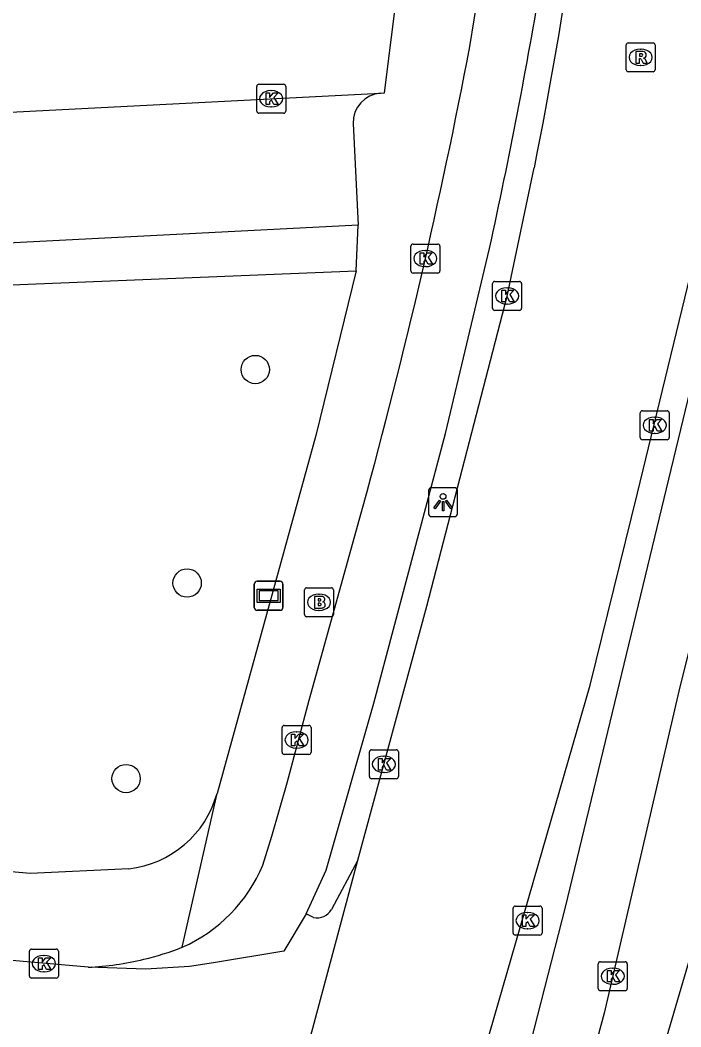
# Model space of a CAD drawing. Extents: x 160026 to 161302, y 384757 to 385701.
# Drawn here: x 160817.1 to 160839.9, y 385196.66 to 385231.37 of the extents above; entities that cross this region are included whole.
import ezdxf

# ---------------------------------------------------------------- set-up
doc = ezdxf.new("R2010")
doc.units = 0
for name, color, linetype in [('IMGEO_Boom', 7, 'Continuous'), ('IMGEO_Brandkraan', 7, 'Continuous'), ('IMGEO_Fietspad_open', 7, 'Continuous'), ('IMGEO_Kolk', 7, 'Continuous'), ('IMGEO_Lichtpunt', 7, 'Continuous'), ('IMGEO_Rijbaan_lokaal_gesloten', 7, 'Continuous'), ('IMGEO_Rijbaan_lokaal_open', 7, 'Continuous'), ('IMGEO_Rioolput', 7, 'Continuous'), ('IMGEO_Verklikker', 7, 'Continuous'), ('IMGEO_Voetpad_open', 7, 'Continuous')]:
    doc.layers.add(name, color=color, linetype=linetype)

msp = doc.modelspace()

# ---------------------------------------------------------------- linework, layer by layer
at = {"layer": 'IMGEO_Boom'}
for centre in [(160825.216, 385219.324), (160822.865, 385211.961), (160820.76, 385205.218)]:
    msp.add_circle(centre, 0.489, dxfattribs=at)
at = {"layer": 'IMGEO_Brandkraan'}
for p, q in [((160826.914, 385210.873), (160826.914, 385211.725)), ((160826.989, 385211.799), (160827.841, 385211.799)), ((160827.402, 385211.579), (160827.427, 385211.579)), ((160827.915, 385211.725), (160827.915, 385210.873)), ((160827.425, 385211.019), (160827.4, 385211.019)), ((160827.841, 385210.799), (160826.989, 385210.799))]:
    msp.add_line(p, q, dxfattribs=at)
for points in [[(160826.914, 385210.873), (160826.914, 385211.725)], [(160826.989, 385211.799), (160827.841, 385211.799)], [(160827.915, 385211.725), (160827.915, 385210.873)], [(160827.262, 385211.499), (160827.262, 385211.099), (160827.475, 385211.099)], [(160827.493, 385211.499), (160827.262, 385211.499)], [(160827.441, 385211.418), (160827.387, 385211.418), (160827.387, 385211.342)], [(160827.387, 385211.342), (160827.44, 385211.342)], [(160827.449, 385211.266), (160827.387, 385211.266), (160827.387, 385211.185)], [(160827.387, 385211.185), (160827.449, 385211.185)], [(160827.841, 385210.799), (160826.989, 385210.799)]]:
    msp.add_lwpolyline(points, dxfattribs=at)
for centre, radius, start, end in [((160826.991, 385211.723), 0.0765, 91.552, 178.448), ((160826.991, 385211.723), 0.0765, 91.552, 178.448), ((160827.839, 385211.723), 0.0765, 1.552, 88.448), ((160827.839, 385211.723), 0.0765, 1.552, 88.448), ((160827.442, 385211.38), 0.0379, 267.8285, 90.9355), ((160827.45, 385211.225), 0.0404, 269.8759, 90.5077), ((160827.497, 385211.354), 0.145, 59.4692, 91.5367), ((160827.522, 385211.401), 0.0922, 285.5137, 58.1501), ((160827.527, 385211.209), 0.105, 301.3115, 78.989), ((160826.991, 385210.875), 0.0765, 181.552, 268.448), ((160826.991, 385210.875), 0.0765, 181.552, 268.448), ((160827.481, 385211.35), 0.251, 268.6676, 293.5347), ((160827.839, 385210.875), 0.0765, 271.552, 358.448), ((160827.839, 385210.875), 0.0765, 271.552, 358.448)]:
    msp.add_arc(centre, radius, start, end, dxfattribs=at)
for centre, major_axis, ratio, start_param, end_param in [((160827.401, 385211.299), (-0.387, 0.002), 0.722429, 4.712389, 7.853982), ((160827.426, 385211.299), (-0.39, 0.002), 0.717154, 1.570796, 4.712389)]:
    msp.add_ellipse(centre, major_axis=major_axis, ratio=ratio, start_param=start_param, end_param=end_param, dxfattribs=at)
at = {"layer": 'IMGEO_Fietspad_open'}
for points in [[(160859.149, 385304.375), (160858.629, 385301.571), (160856.221, 385289.034), (160853.846, 385277.381), (160851.941, 385267.247), (160849.501, 385253.411), (160848.894, 385250), (160847.207, 385240.526), (160843.344, 385222.33), (160839.826, 385208.232), (160837.259, 385197.132), (160824.493, 385149.9)], [(160832.623, 385230.466), (160833.216, 385234.15), (160833.694, 385238.134), (160833.8, 385239.241), (160834.654, 385249.266), (160834.665, 385250), (160834.836, 385259.179)], [(160841.826, 385225.299), (160835.911, 385200.787), (160834.354, 385194.729)], [(160826.976, 385200.55), (160827.66, 385202.056), (160829.31, 385207.82), (160831.785, 385217.124), (160833.3, 385223.503)], [(160825.481, 385202.235), (160825.791, 385203.235), (160826.319, 385205.074), (160827.076, 385207.921), (160828.942, 385214.624)]]:
    msp.add_lwpolyline(points, dxfattribs=at)
for centre, radius, start, end in [((160646.553, 385264.44), 191.181, 347.63572, 350.49759), ((160629.079, 385269.412), 207.236, 344.67016, 349.16792), ((160820.497, 385204.347), 5.413, 294.0037, 337.0371), ((160818.899, 385209.218), 10.526, 283.5733, 291.1642), ((160818.938, 385209.116), 10.417, 272.8301, 283.497)]:
    msp.add_arc(centre, radius, start, end, dxfattribs=at)
at = {"layer": 'IMGEO_Kolk'}
for p, q in [((160825.266, 385228.236), (160825.266, 385229.088)), ((160825.341, 385229.162), (160826.193, 385229.162)), ((160825.754, 385228.942), (160825.779, 385228.942)), ((160826.267, 385229.088), (160826.267, 385228.236)), ((160825.777, 385228.382), (160825.752, 385228.382)), ((160826.193, 385228.162), (160825.341, 385228.162)), ((160830.584, 385222.727), (160830.584, 385223.579)), ((160830.659, 385223.653), (160831.511, 385223.653)), ((160831.072, 385223.433), (160831.097, 385223.433)), ((160831.585, 385223.579), (160831.585, 385222.727)), ((160831.511, 385222.653), (160830.659, 385222.653)), ((160831.095, 385222.873), (160831.07, 385222.873)), ((160833.479, 385222.363), (160834.331, 385222.363)), ((160833.404, 385221.437), (160833.404, 385222.289)), ((160833.892, 385222.143), (160833.917, 385222.143)), ((160834.405, 385222.289), (160834.405, 385221.437)), ((160834.331, 385221.363), (160833.479, 385221.363)), ((160833.915, 385221.583), (160833.89, 385221.583)), ((160838.498, 385216.976), (160838.498, 385217.828)), ((160838.573, 385217.902), (160839.425, 385217.902)), ((160839.499, 385217.828), (160839.499, 385216.976)), ((160838.986, 385217.682), (160839.011, 385217.682)), ((160839.009, 385217.122), (160838.984, 385217.122)), ((160839.425, 385216.902), (160838.573, 385216.902)), ((160826.217, 385207.05), (160827.069, 385207.05)), ((160826.142, 385206.124), (160826.142, 385206.976)), ((160826.63, 385206.83), (160826.655, 385206.83)), ((160827.143, 385206.976), (160827.143, 385206.124)), ((160827.069, 385206.05), (160826.217, 385206.05)), ((160826.653, 385206.27), (160826.628, 385206.27)), ((160829.152, 385205.284), (160829.152, 385206.136)), ((160829.227, 385206.21), (160830.079, 385206.21)), ((160829.64, 385205.99), (160829.665, 385205.99)), ((160830.153, 385206.136), (160830.153, 385205.284)), ((160829.663, 385205.43), (160829.638, 385205.43)), ((160830.079, 385205.21), (160829.227, 385205.21)), ((160834.186, 385200.818), (160835.038, 385200.818)), ((160834.111, 385199.892), (160834.111, 385200.744)), ((160834.599, 385200.598), (160834.624, 385200.598)), ((160835.112, 385200.744), (160835.112, 385199.892)), ((160835.038, 385199.818), (160834.186, 385199.818)), ((160834.622, 385200.038), (160834.597, 385200.038)), ((160817.422, 385198.409), (160817.422, 385199.261)), ((160817.497, 385199.335), (160818.349, 385199.335)), ((160817.91, 385199.115), (160817.935, 385199.115)), ((160818.423, 385199.261), (160818.423, 385198.409)), ((160837.05, 385197.977), (160837.05, 385198.829)), ((160837.125, 385198.903), (160837.977, 385198.903)), ((160838.051, 385198.829), (160838.051, 385197.977)), ((160817.933, 385198.555), (160817.908, 385198.555)), ((160837.538, 385198.683), (160837.563, 385198.683)), ((160818.349, 385198.335), (160817.497, 385198.335)), ((160837.561, 385198.123), (160837.536, 385198.123)), ((160837.977, 385197.903), (160837.125, 385197.903))]:
    msp.add_line(p, q, dxfattribs=at)
for points in [[(160825.266, 385228.236), (160825.266, 385229.088)], [(160825.341, 385229.162), (160826.193, 385229.162)], [(160826.267, 385229.088), (160826.267, 385228.236)], [(160825.587, 385228.862), (160825.71, 385228.862), (160825.71, 385228.711), (160825.84, 385228.862), (160826.004, 385228.862), (160825.858, 385228.711), (160826.011, 385228.462), (160825.859, 385228.462), (160825.774, 385228.626), (160825.71, 385228.559), (160825.71, 385228.462), (160825.587, 385228.462), (160825.587, 385228.862)], [(160826.193, 385228.162), (160825.341, 385228.162)], [(160830.584, 385222.727), (160830.584, 385223.579)], [(160830.659, 385223.653), (160831.511, 385223.653)], [(160830.905, 385223.353), (160831.028, 385223.353), (160831.028, 385223.202), (160831.158, 385223.353), (160831.322, 385223.353), (160831.176, 385223.202), (160831.329, 385222.953), (160831.177, 385222.953), (160831.092, 385223.117), (160831.028, 385223.05), (160831.028, 385222.953), (160830.905, 385222.953), (160830.905, 385223.353)], [(160831.585, 385223.579), (160831.585, 385222.727)], [(160831.511, 385222.653), (160830.659, 385222.653)], [(160833.479, 385222.363), (160834.331, 385222.363)], [(160833.404, 385221.437), (160833.404, 385222.289)], [(160833.725, 385222.063), (160833.848, 385222.063), (160833.848, 385221.912), (160833.978, 385222.063), (160834.142, 385222.063), (160833.996, 385221.912), (160834.149, 385221.663), (160833.997, 385221.663), (160833.912, 385221.827), (160833.848, 385221.76), (160833.848, 385221.663), (160833.725, 385221.663), (160833.725, 385222.063)], [(160834.405, 385222.289), (160834.405, 385221.437)], [(160834.331, 385221.363), (160833.479, 385221.363)], [(160838.498, 385216.976), (160838.498, 385217.828)], [(160838.573, 385217.902), (160839.425, 385217.902)], [(160839.499, 385217.828), (160839.499, 385216.976)], [(160838.819, 385217.602), (160838.942, 385217.602), (160838.942, 385217.451), (160839.072, 385217.602), (160839.236, 385217.602), (160839.09, 385217.451), (160839.243, 385217.202), (160839.091, 385217.202), (160839.006, 385217.366), (160838.942, 385217.299), (160838.942, 385217.202), (160838.819, 385217.202), (160838.819, 385217.602)], [(160839.425, 385216.902), (160838.573, 385216.902)], [(160826.217, 385207.05), (160827.069, 385207.05)], [(160826.142, 385206.124), (160826.142, 385206.976)], [(160826.463, 385206.75), (160826.586, 385206.75), (160826.586, 385206.599), (160826.716, 385206.75), (160826.88, 385206.75), (160826.734, 385206.599), (160826.887, 385206.35), (160826.735, 385206.35), (160826.65, 385206.514), (160826.586, 385206.447), (160826.586, 385206.35), (160826.463, 385206.35), (160826.463, 385206.75)], [(160827.143, 385206.976), (160827.143, 385206.124)], [(160827.069, 385206.05), (160826.217, 385206.05)], [(160829.152, 385205.284), (160829.152, 385206.136)], [(160829.227, 385206.21), (160830.079, 385206.21)], [(160830.153, 385206.136), (160830.153, 385205.284)], [(160829.473, 385205.91), (160829.596, 385205.91), (160829.596, 385205.759), (160829.726, 385205.91), (160829.89, 385205.91), (160829.744, 385205.759), (160829.897, 385205.51), (160829.745, 385205.51), (160829.66, 385205.674), (160829.596, 385205.607), (160829.596, 385205.51), (160829.473, 385205.51), (160829.473, 385205.91)], [(160830.079, 385205.21), (160829.227, 385205.21)], [(160834.186, 385200.818), (160835.038, 385200.818)], [(160834.111, 385199.892), (160834.111, 385200.744)], [(160834.432, 385200.518), (160834.555, 385200.518), (160834.555, 385200.367), (160834.685, 385200.518), (160834.849, 385200.518), (160834.703, 385200.367), (160834.856, 385200.118), (160834.704, 385200.118), (160834.619, 385200.282), (160834.555, 385200.215), (160834.555, 385200.118), (160834.432, 385200.118), (160834.432, 385200.518)], [(160835.112, 385200.744), (160835.112, 385199.892)], [(160835.038, 385199.818), (160834.186, 385199.818)], [(160817.422, 385198.409), (160817.422, 385199.261)], [(160817.497, 385199.335), (160818.349, 385199.335)], [(160818.423, 385199.261), (160818.423, 385198.409)], [(160817.743, 385199.035), (160817.866, 385199.035), (160817.866, 385198.884), (160817.996, 385199.035), (160818.16, 385199.035), (160818.014, 385198.884), (160818.167, 385198.635), (160818.015, 385198.635), (160817.93, 385198.799), (160817.866, 385198.732), (160817.866, 385198.635), (160817.743, 385198.635), (160817.743, 385199.035)], [(160837.05, 385197.977), (160837.05, 385198.829)], [(160837.125, 385198.903), (160837.977, 385198.903)], [(160838.051, 385198.829), (160838.051, 385197.977)], [(160837.371, 385198.603), (160837.494, 385198.603), (160837.494, 385198.452), (160837.624, 385198.603), (160837.788, 385198.603), (160837.642, 385198.452), (160837.795, 385198.203), (160837.643, 385198.203), (160837.558, 385198.367), (160837.494, 385198.3), (160837.494, 385198.203), (160837.371, 385198.203), (160837.371, 385198.603)], [(160818.349, 385198.335), (160817.497, 385198.335)], [(160837.977, 385197.903), (160837.125, 385197.903)]]:
    msp.add_lwpolyline(points, dxfattribs=at)
for centre, start, end in [((160825.343, 385229.086), 91.552, 178.448), ((160825.343, 385229.086), 91.552, 178.448), ((160826.191, 385229.086), 1.552, 88.448), ((160826.191, 385229.086), 1.552, 88.448), ((160825.343, 385228.238), 181.552, 268.448), ((160825.343, 385228.238), 181.552, 268.448), ((160826.191, 385228.238), 271.552, 358.448), ((160826.191, 385228.238), 271.552, 358.448), ((160830.661, 385223.577), 91.552, 178.448), ((160830.661, 385223.577), 91.552, 178.448), ((160831.509, 385223.577), 1.552, 88.448), ((160831.509, 385223.577), 1.552, 88.448), ((160830.661, 385222.729), 181.552, 268.448), ((160830.661, 385222.729), 181.552, 268.448), ((160831.509, 385222.729), 271.552, 358.448), ((160831.509, 385222.729), 271.552, 358.448), ((160833.481, 385222.287), 91.552, 178.448), ((160833.481, 385222.287), 91.552, 178.448), ((160834.329, 385222.287), 1.552, 88.448), ((160834.329, 385222.287), 1.552, 88.448), ((160833.481, 385221.439), 181.552, 268.448), ((160833.481, 385221.439), 181.552, 268.448), ((160834.329, 385221.439), 271.552, 358.448), ((160834.329, 385221.439), 271.552, 358.448), ((160838.575, 385217.826), 91.552, 178.448), ((160838.575, 385217.826), 91.552, 178.448), ((160839.423, 385217.826), 1.552, 88.448), ((160839.423, 385217.826), 1.552, 88.448), ((160838.575, 385216.978), 181.552, 268.448), ((160838.575, 385216.978), 181.552, 268.448), ((160839.423, 385216.978), 271.552, 358.448), ((160839.423, 385216.978), 271.552, 358.448), ((160826.219, 385206.974), 91.552, 178.448), ((160826.219, 385206.974), 91.552, 178.448), ((160827.067, 385206.974), 1.552, 88.448), ((160827.067, 385206.974), 1.552, 88.448), ((160826.219, 385206.126), 181.552, 268.448), ((160826.219, 385206.126), 181.552, 268.448), ((160827.067, 385206.126), 271.552, 358.448), ((160827.067, 385206.126), 271.552, 358.448), ((160829.229, 385206.134), 91.552, 178.448), ((160829.229, 385206.134), 91.552, 178.448), ((160830.077, 385206.134), 1.552, 88.448), ((160830.077, 385206.134), 1.552, 88.448), ((160829.229, 385205.286), 181.552, 268.448), ((160829.229, 385205.286), 181.552, 268.448), ((160830.077, 385205.286), 271.552, 358.448), ((160830.077, 385205.286), 271.552, 358.448), ((160834.188, 385200.742), 91.552, 178.448), ((160834.188, 385200.742), 91.552, 178.448), ((160835.036, 385200.742), 1.552, 88.448), ((160835.036, 385200.742), 1.552, 88.448), ((160834.188, 385199.894), 181.552, 268.448), ((160834.188, 385199.894), 181.552, 268.448), ((160835.036, 385199.894), 271.552, 358.448), ((160835.036, 385199.894), 271.552, 358.448), ((160817.499, 385199.259), 91.552, 178.448), ((160817.499, 385199.259), 91.552, 178.448), ((160818.347, 385199.259), 1.552, 88.448), ((160818.347, 385199.259), 1.552, 88.448), ((160837.127, 385198.827), 91.552, 178.448), ((160837.127, 385198.827), 91.552, 178.448), ((160837.975, 385198.827), 1.552, 88.448), ((160837.975, 385198.827), 1.552, 88.448), ((160817.499, 385198.411), 181.552, 268.448), ((160817.499, 385198.411), 181.552, 268.448), ((160818.347, 385198.411), 271.552, 358.448), ((160818.347, 385198.411), 271.552, 358.448), ((160837.127, 385197.979), 181.552, 268.448), ((160837.127, 385197.979), 181.552, 268.448), ((160837.975, 385197.979), 271.552, 358.448), ((160837.975, 385197.979), 271.552, 358.448)]:
    msp.add_arc(centre, 0.0765, start, end, dxfattribs=at)
for centre, major_axis, ratio, start_param, end_param in [((160825.753, 385228.662), (-0.387, 0.002), 0.722429, 4.712389, 7.853982), ((160825.778, 385228.662), (-0.39, 0.002), 0.717154, 1.570796, 4.712389), ((160831.071, 385223.153), (-0.387, 0.002), 0.722429, 4.712389, 7.853982), ((160831.096, 385223.153), (-0.39, 0.002), 0.717154, 1.570796, 4.712389), ((160833.891, 385221.863), (-0.387, 0.002), 0.722429, 4.712389, 7.853982), ((160833.916, 385221.863), (-0.39, 0.002), 0.717154, 1.570796, 4.712389), ((160838.985, 385217.402), (-0.387, 0.002), 0.722429, 4.712389, 7.853982), ((160839.01, 385217.402), (-0.39, 0.002), 0.717154, 1.570796, 4.712389), ((160826.629, 385206.55), (-0.387, 0.002), 0.722429, 4.712389, 7.853982), ((160826.654, 385206.55), (-0.39, 0.002), 0.717154, 1.570796, 4.712389), ((160829.639, 385205.71), (-0.387, 0.002), 0.722429, 4.712389, 7.853982), ((160829.664, 385205.71), (-0.39, 0.002), 0.717154, 1.570796, 4.712389), ((160834.598, 385200.318), (-0.387, 0.002), 0.722429, 4.712389, 7.853982), ((160834.623, 385200.318), (-0.39, 0.002), 0.717154, 1.570796, 4.712389), ((160817.909, 385198.835), (-0.387, 0.002), 0.722429, 4.712389, 7.853982), ((160817.934, 385198.835), (-0.39, 0.002), 0.717154, 1.570796, 4.712389), ((160837.537, 385198.403), (-0.387, 0.002), 0.722429, 4.712389, 7.853982), ((160837.562, 385198.403), (-0.39, 0.002), 0.717154, 1.570796, 4.712389)]:
    msp.add_ellipse(centre, major_axis=major_axis, ratio=ratio, start_param=start_param, end_param=end_param, dxfattribs=at)
at = {"layer": 'IMGEO_Lichtpunt'}
for p, q in [((160831.195, 385215.152), (160831.195, 385214.345)), ((160831.195, 385215.152), (160831.195, 385214.345)), ((160832.097, 385215.247), (160831.289, 385215.247)), ((160832.097, 385215.247), (160831.289, 385215.247)), ((160832.191, 385214.345), (160832.191, 385215.152)), ((160832.191, 385214.345), (160832.191, 385215.152)), ((160831.289, 385214.251), (160832.097, 385214.251)), ((160831.289, 385214.251), (160832.097, 385214.251))]:
    msp.add_line(p, q, dxfattribs=at)
for points in [[(160831.569, 385214.816), (160831.608, 385214.788), (160831.42, 385214.526), (160831.382, 385214.553), (160831.569, 385214.816)], [(160831.671, 385214.768), (160831.718, 385214.768), (160831.718, 385214.446), (160831.671, 385214.446), (160831.671, 385214.768)], [(160831.781, 385214.788), (160831.819, 385214.815), (160832.006, 385214.553), (160831.967, 385214.525), (160831.781, 385214.788)]]:
    msp.add_lwpolyline(points, dxfattribs=at)
msp.add_circle((160831.694, 385214.95), 0.0994, dxfattribs=at)
for centre, start, end in [((160831.289, 385215.152), 90, 180), ((160831.289, 385215.152), 90, 180), ((160832.097, 385215.152), 0, 90), ((160832.097, 385215.152), 0, 90), ((160831.289, 385214.345), 180, 270), ((160831.289, 385214.345), 180, 270), ((160832.097, 385214.345), 270, 0), ((160832.097, 385214.345), 270, 360)]:
    msp.add_arc(centre, 0.0946, start, end, dxfattribs=at)
at = {"layer": 'IMGEO_Rijbaan_lokaal_gesloten'}
for points in [[(160832.71, 385194.375), (160832.862, 385194.91), (160836.766, 385208.44), (160838.403, 385215.06), (160841.381, 385227.33)], [(160828.752, 385202.399), (160831.138, 385211.158), (160833.905, 385221.859), (160834.844, 385226.277)], [(160824.556, 385186.759), (160825.094, 385188.763), (160828.752, 385202.399)]]:
    msp.add_lwpolyline(points, dxfattribs=at)
msp.add_arc((160699.88, 385253.558), 137.694, 348.57266, 355.52617, dxfattribs=at)
at = {"layer": 'IMGEO_Rijbaan_lokaal_open'}
for points in [[(160829.539, 385228.856), (160829.674, 385228.863), (160830.412, 385234.729)], [(160798.828, 385227.283), (160829.539, 385228.856)], [(160828.752, 385202.399), (160827.844, 385200.704)], [(160826.976, 385200.55), (160826.201, 385199.268), (160823.774, 385198.86), (160822.945, 385198.737), (160821.437, 385198.641), (160819.452, 385198.711)], [(160827.226, 385200.432), (160826.976, 385200.55)], [(160819.452, 385198.711), (160814.706, 385199.13)]]:
    msp.add_lwpolyline(points, dxfattribs=at)
msp.add_arc((160827.353, 385200.981), 0.563, 256.9268, 330.5846, dxfattribs=at)
at = {"layer": 'IMGEO_Rioolput'}
for p, q in [((160838.012, 385229.665), (160838.012, 385230.517)), ((160838.087, 385230.591), (160838.939, 385230.591)), ((160838.5, 385230.371), (160838.525, 385230.371)), ((160839.013, 385230.517), (160839.013, 385229.665)), ((160838.523, 385229.811), (160838.498, 385229.811)), ((160838.939, 385229.591), (160838.087, 385229.591))]:
    msp.add_line(p, q, dxfattribs=at)
for points in [[(160838.012, 385229.665), (160838.012, 385230.517)], [(160838.087, 385230.591), (160838.939, 385230.591)], [(160838.601, 385230.289), (160838.349, 385230.291), (160838.349, 385229.891)], [(160839.013, 385230.517), (160839.013, 385229.665)], [(160838.349, 385229.891), (160838.473, 385229.891), (160838.473, 385230.053), (160838.484, 385230.053)], [(160838.527, 385230.21), (160838.473, 385230.21), (160838.473, 385230.129)], [(160838.473, 385230.129), (160838.525, 385230.129)], [(160838.531, 385230.024), (160838.602, 385229.891), (160838.742, 385229.891), (160838.677, 385230.017)], [(160838.939, 385229.591), (160838.087, 385229.591)]]:
    msp.add_lwpolyline(points, dxfattribs=at)
for centre, radius, start, end in [((160838.089, 385230.515), 0.0765, 91.552, 178.448), ((160838.089, 385230.515), 0.0765, 91.552, 178.448), ((160838.6, 385230.179), 0.109, 350.3612, 89.416), ((160838.937, 385230.515), 0.0765, 1.552, 88.448), ((160838.937, 385230.515), 0.0765, 1.552, 88.448), ((160838.483, 385230), 0.0533, 26.0293, 88.6989), ((160838.509, 385230.318), 0.19, 274.7715, 282.9687), ((160838.533, 385230.114), 0.0964, 77.0061, 93.1865), ((160838.547, 385230.171), 0.0378, 276.6634, 79.6772), ((160838.598, 385230.179), 0.112, 277.5842, 350.9817), ((160838.582, 385229.964), 0.108, 29.5134, 73.7905), ((160838.089, 385229.667), 0.0765, 181.552, 268.448), ((160838.089, 385229.667), 0.0765, 181.552, 268.448), ((160838.937, 385229.667), 0.0765, 271.552, 358.448), ((160838.937, 385229.667), 0.0765, 271.552, 358.448)]:
    msp.add_arc(centre, radius, start, end, dxfattribs=at)
for centre, major_axis, ratio, start_param, end_param in [((160838.499, 385230.091), (-0.387, 0.002), 0.722429, 4.712389, 7.853982), ((160838.524, 385230.091), (-0.39, 0.002), 0.717154, 1.570796, 4.712389)]:
    msp.add_ellipse(centre, major_axis=major_axis, ratio=ratio, start_param=start_param, end_param=end_param, dxfattribs=at)
at = {"layer": 'IMGEO_Verklikker'}
for p, q in [((160825.181, 385211.122), (160825.181, 385211.922)), ((160825.181, 385211.922), (160825.181, 385211.122)), ((160825.281, 385212.022), (160826.071, 385212.022)), ((160826.071, 385212.022), (160825.281, 385212.022)), ((160826.171, 385211.922), (160826.171, 385211.122)), ((160826.171, 385211.122), (160826.171, 385211.922)), ((160826.071, 385211.022), (160825.281, 385211.022)), ((160825.281, 385211.022), (160826.071, 385211.022))]:
    msp.add_line(p, q, dxfattribs=at)
for points in [[(160825.282, 385211.754), (160826.07, 385211.754), (160826.07, 385211.29), (160825.282, 385211.29), (160825.282, 385211.754)], [(160825.347, 385211.689), (160825.347, 385211.355), (160826.005, 385211.355), (160826.005, 385211.689), (160825.347, 385211.689)]]:
    msp.add_lwpolyline(points, dxfattribs=at)
for centre, start, end in [((160825.281, 385211.922), 90, 180), ((160825.281, 385211.922), 90, 180), ((160826.071, 385211.922), 0, 90), ((160826.071, 385211.922), 360, 90), ((160825.281, 385211.122), 180, 270), ((160825.281, 385211.122), 180, 270), ((160826.071, 385211.122), 270, 0), ((160826.071, 385211.122), 270, 0)]:
    msp.add_arc(centre, 0.1, start, end, dxfattribs=at)
at = {"layer": 'IMGEO_Voetpad_open'}
for points in [[(160828.592, 385227.806), (160828.772, 385224.298)], [(160828.772, 385224.298), (160799.858, 385222.818), (160799.668, 385226.525)], [(160828.696, 385222.725), (160828.772, 385224.298)], [(160800.613, 385221.477), (160809.721, 385221.956), (160828.696, 385222.725)], [(160828.696, 385222.725), (160827.307, 385217.046), (160823.898, 385204.704)], [(160829.664, 385152.853), (160827.967, 385154.858), (160828.142, 385155.466), (160839.422, 385196.35), (160842.901, 385208.163), (160843.359, 385209.719)], [(160822.699, 385199.402), (160823.898, 385204.704)], [(160820.855, 385202.109), (160817.46, 385201.943), (160808.704, 385202.699), (160803.828, 385202.901), (160800.572, 385202.829)]]:
    msp.add_lwpolyline(points, dxfattribs=at)
for centre, radius, start, end in [((160829.616, 385227.834), 1.025, 94.3353, 181.5698), ((160820.461, 385205.653), 3.565, 276.342, 344.5715)]:
    msp.add_arc(centre, radius, start, end, dxfattribs=at)

doc.saveas('drawing.dxf')
